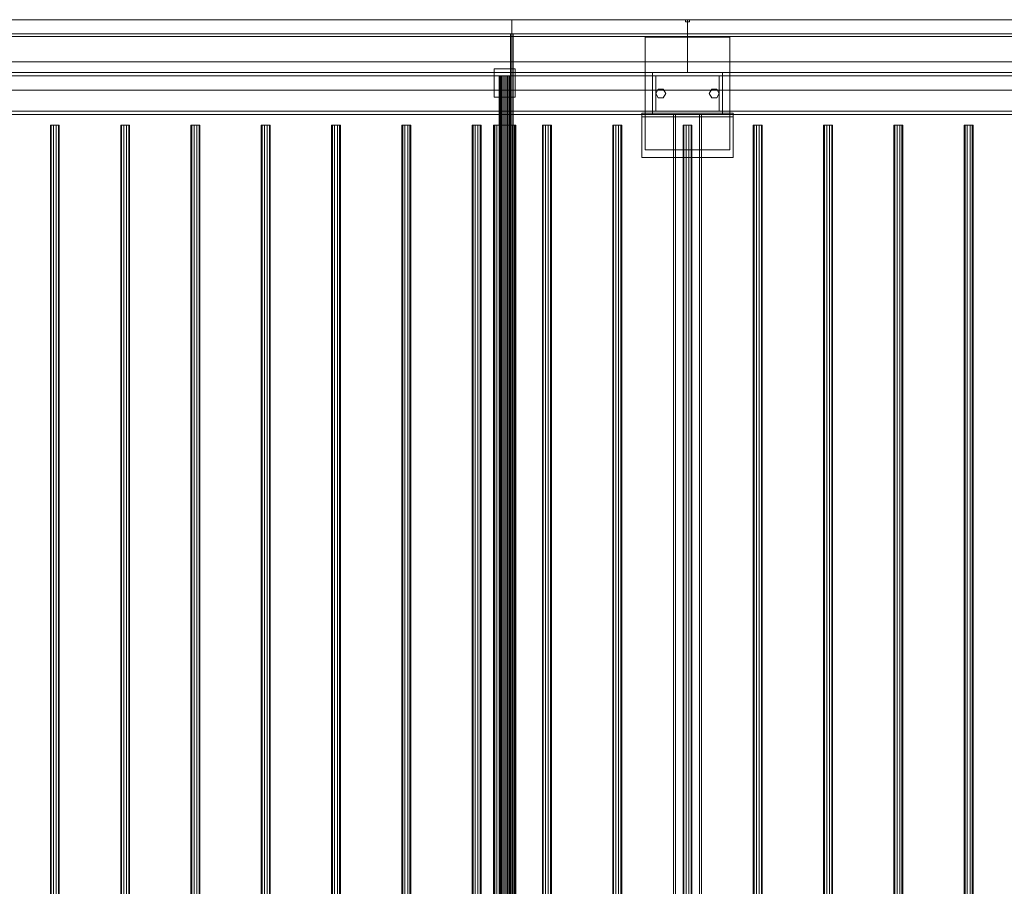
# Model space of a CAD drawing. Header units: millimetres. Extents: x -1970 to 61924, y -58230 to 6847.
# Tile 784 of 925: x 48511 to 49912, y -17832 to -16600. Entities that reach past the tile are written whole.
import ezdxf

# ---------------------------------------------------------------- set-up
doc = ezdxf.new("R2010")
doc.units = ezdxf.units.MM
doc.layers.add('superior_secador', color=7, linetype='Continuous', lineweight=0)

msp = doc.modelspace()

# ---------------------------------------------------------------- linework, layer by layer
at = {"layer": 'superior_secador'}
for p, q in [((40461.134, -16600), (60461.134, -16600)), ((48211.134, -16600), (49211.134, -16600)), ((48461.134, -16600), (49461.134, -16600)), ((49211.134, -16600), (49211.134, -19400)), ((49211.134, -16600), (50211.134, -16600)), ((49458.134, -16603), (49458.134, -16600)), ((49458.134, -16600), (49464.134, -16600)), ((49464.134, -16603), (49458.134, -16603)), ((49461.134, -16600), (49461.134, -16675)), ((49461.134, -16600), (50236.134, -16600)), ((49464.134, -16600), (49464.134, -16603)), ((60461.134, -16620), (40461.134, -16620)), ((60461.134, -16624), (40461.134, -16624)), ((49209.134, -19380), (49209.134, -16620)), ((49209.134, -16620), (49213.134, -16620)), ((49213.134, -16620), (49213.134, -19380)), ((49401.134, -16785), (49401.134, -16625)), ((49401.134, -16625), (49521.134, -16625)), ((49521.134, -16625), (49521.134, -16785)), ((40811.134, -16660), (60111.134, -16660)), ((40461.134, -16675), (60461.134, -16675)), ((60461.134, -16680), (40461.134, -16680)), ((49461.134, -16675), (48461.134, -16675)), ((49186.134, -16710), (49186.134, -16670)), ((49186.134, -16670), (49216.134, -16670)), ((49193.406, -16680), (49193.134, -16680)), ((49193.134, -16680), (49193.134, -19320)), ((49194.206, -16680), (49193.406, -16680)), ((49193.406, -16680), (49193.406, -19320)), ((49195.477, -16680), (49194.206, -16680)), ((49194.206, -16680), (49194.206, -19320)), ((49197.134, -16680), (49195.477, -16680)), ((49195.477, -16680), (49195.477, -19320)), ((49199.063, -16680), (49197.134, -16680)), ((49197.134, -16680), (49197.134, -19320)), ((49201.134, -16680), (49199.063, -16680)), ((49199.063, -16680), (49199.063, -19320)), ((49203.204, -16680), (49201.134, -16680)), ((49201.134, -16680), (49201.134, -19320)), ((49205.134, -16680), (49203.204, -16680)), ((49203.204, -16680), (49203.204, -19320)), ((49206.791, -16680), (49205.134, -16680)), ((49205.134, -16680), (49205.134, -19320)), ((49208.062, -16680), (49206.791, -16680)), ((49206.791, -16680), (49206.791, -19320)), ((49208.861, -16680), (49208.062, -16680)), ((49208.062, -16680), (49208.062, -19320)), ((49208.861, -16680), (49209.134, -16680)), ((49208.861, -16680), (49208.861, -19320)), ((49209.134, -19320), (49209.134, -16680)), ((49216.134, -16670), (49216.134, -16710)), ((49411.134, -16680), (49411.134, -16675)), ((49411.134, -16675), (49511.134, -16675)), ((49511.134, -16680), (49411.134, -16680)), ((49411.134, -16730), (49411.134, -16680)), ((49411.134, -16680), (49416.134, -16680)), ((49416.134, -16680), (49416.134, -16730)), ((50236.134, -16675), (49461.134, -16675)), ((49506.134, -16730), (49506.134, -16680)), ((49506.134, -16680), (49511.134, -16680)), ((49511.134, -16675), (49511.134, -16680)), ((49511.134, -16680), (49511.134, -16730)), ((60111.134, -16700), (40811.134, -16700)), ((49216.134, -16710), (49186.134, -16710)), ((49416.134, -16705), (49419.634, -16698.938)), ((49419.634, -16711.062), (49416.134, -16705)), ((49419.634, -16698.938), (49426.634, -16698.938)), ((49426.634, -16698.938), (49430.134, -16705)), ((49430.134, -16705), (49426.634, -16711.062)), ((49492.134, -16705), (49495.634, -16698.938)), ((49495.634, -16711.062), (49492.134, -16705)), ((49495.634, -16698.938), (49502.634, -16698.938)), ((49502.634, -16698.938), (49506.134, -16705)), ((49506.134, -16705), (49502.634, -16711.062)), ((49426.634, -16711.062), (49419.634, -16711.062)), ((49502.634, -16711.062), (49495.634, -16711.062)), ((40461.134, -16730), (60461.134, -16730)), ((60461.134, -16735), (40461.134, -16735)), ((49396.134, -16738), (49396.134, -16733)), ((49396.134, -16733), (49526.134, -16733)), ((49396.134, -16796), (49396.134, -16733)), ((49526.134, -16738), (49396.134, -16738)), ((49411.134, -16735), (49411.134, -16730)), ((49411.134, -16730), (49511.134, -16730)), ((49416.134, -16730), (49411.134, -16730)), ((49511.134, -16735), (49411.134, -16735)), ((49441.134, -19265), (49441.134, -16735)), ((49441.134, -16735), (49481.134, -16735)), ((49441.134, -16735), (49444.134, -16735)), ((49444.134, -16735), (49444.134, -19265)), ((49478.134, -19265), (49478.134, -16735)), ((49478.134, -16735), (49481.134, -16735)), ((49481.134, -16735), (49481.134, -19265)), ((49511.134, -16730), (49506.134, -16730)), ((49511.134, -16730), (49511.134, -16735)), ((49526.134, -16733), (49526.134, -16738)), ((49526.134, -16733), (49526.134, -16796)), ((48555.997, -16750), (48554.784, -16750)), ((48554.784, -16750), (48554.784, -19250)), ((48559.172, -16750), (48555.997, -16750)), ((48555.997, -16750), (48555.997, -19250)), ((48563.096, -16750), (48559.172, -16750)), ((48559.172, -16750), (48559.172, -19250)), ((48566.271, -16750), (48563.096, -16750)), ((48563.096, -16750), (48563.096, -19250)), ((48566.271, -16750), (48567.484, -16750)), ((48566.271, -16750), (48566.271, -19250)), ((48567.484, -19250), (48567.484, -16750)), ((48655.997, -16750), (48654.784, -16750)), ((48654.784, -16750), (48654.784, -19250)), ((48659.172, -16750), (48655.997, -16750)), ((48655.997, -16750), (48655.997, -19250)), ((48663.096, -16750), (48659.172, -16750)), ((48659.172, -16750), (48659.172, -19250)), ((48666.271, -16750), (48663.096, -16750)), ((48663.096, -16750), (48663.096, -19250)), ((48666.271, -16750), (48667.484, -16750)), ((48666.271, -16750), (48666.271, -19250)), ((48667.484, -19250), (48667.484, -16750)), ((48755.997, -16750), (48754.784, -16750)), ((48754.784, -16750), (48754.784, -19250)), ((48759.172, -16750), (48755.997, -16750)), ((48755.997, -16750), (48755.997, -19250)), ((48763.096, -16750), (48759.172, -16750)), ((48759.172, -16750), (48759.172, -19250)), ((48766.271, -16750), (48763.096, -16750)), ((48763.096, -16750), (48763.096, -19250)), ((48766.271, -16750), (48767.484, -16750)), ((48766.271, -16750), (48766.271, -19250)), ((48767.484, -19250), (48767.484, -16750)), ((48855.997, -16750), (48854.784, -16750)), ((48854.784, -16750), (48854.784, -19250)), ((48859.172, -16750), (48855.997, -16750)), ((48855.997, -16750), (48855.997, -19250)), ((48863.096, -16750), (48859.172, -16750)), ((48859.172, -16750), (48859.172, -19250)), ((48866.271, -16750), (48863.096, -16750)), ((48863.096, -16750), (48863.096, -19250)), ((48866.271, -16750), (48867.484, -16750)), ((48866.271, -16750), (48866.271, -19250)), ((48867.484, -19250), (48867.484, -16750)), ((48955.997, -16750), (48954.784, -16750)), ((48954.784, -16750), (48954.784, -19250)), ((48959.172, -16750), (48955.997, -16750)), ((48955.997, -16750), (48955.997, -19250)), ((48963.096, -16750), (48959.172, -16750)), ((48959.172, -16750), (48959.172, -19250)), ((48966.271, -16750), (48963.096, -16750)), ((48963.096, -16750), (48963.096, -19250)), ((48966.271, -16750), (48967.484, -16750)), ((48966.271, -16750), (48966.271, -19250)), ((48967.484, -19250), (48967.484, -16750)), ((49055.997, -16750), (49054.784, -16750)), ((49054.784, -16750), (49054.784, -19250)), ((49059.172, -16750), (49055.997, -16750)), ((49055.997, -16750), (49055.997, -19250)), ((49063.096, -16750), (49059.172, -16750)), ((49059.172, -16750), (49059.172, -19250)), ((49066.271, -16750), (49063.096, -16750)), ((49063.096, -16750), (49063.096, -19250)), ((49066.271, -16750), (49067.484, -16750)), ((49066.271, -16750), (49066.271, -19250)), ((49067.484, -19250), (49067.484, -16750)), ((49155.997, -16750), (49154.784, -16750)), ((49154.784, -16750), (49154.784, -19250)), ((49159.172, -16750), (49155.997, -16750)), ((49155.997, -16750), (49155.997, -19250)), ((49163.096, -16750), (49159.172, -16750)), ((49159.172, -16750), (49159.172, -19250)), ((49166.271, -16750), (49163.096, -16750)), ((49163.096, -16750), (49163.096, -19250)), ((49166.271, -16750), (49167.484, -16750)), ((49166.271, -16750), (49166.271, -19250)), ((49167.484, -19250), (49167.484, -16750)), ((49185.679, -16750), (49185.134, -16750)), ((49185.134, -16750), (49185.134, -19250)), ((49187.277, -16750), (49185.679, -16750)), ((49185.679, -16750), (49185.679, -19250)), ((49189.82, -16750), (49187.277, -16750)), ((49187.277, -16750), (49187.277, -19250)), ((49193.134, -16750), (49189.82, -16750)), ((49189.82, -16750), (49189.82, -19250)), ((49196.993, -16750), (49193.134, -16750)), ((49193.134, -16750), (49193.134, -19250)), ((49201.134, -16750), (49196.993, -16750)), ((49196.993, -16750), (49196.993, -19250)), ((49205.275, -16750), (49201.134, -16750)), ((49201.134, -16750), (49201.134, -19250)), ((49209.134, -16750), (49205.275, -16750)), ((49205.275, -16750), (49205.275, -19250)), ((49212.448, -16750), (49209.134, -16750)), ((49209.134, -16750), (49209.134, -19250)), ((49214.99, -16750), (49212.448, -16750)), ((49212.448, -16750), (49212.448, -19250)), ((49216.589, -16750), (49214.99, -16750)), ((49214.99, -16750), (49214.99, -19250)), ((49216.589, -16750), (49217.134, -16750)), ((49216.589, -16750), (49216.589, -19250)), ((49217.134, -19250), (49217.134, -16750)), ((49255.997, -16750), (49254.784, -16750)), ((49254.784, -16750), (49254.784, -19250)), ((49259.172, -16750), (49255.997, -16750)), ((49255.997, -16750), (49255.997, -19250)), ((49263.096, -16750), (49259.172, -16750)), ((49259.172, -16750), (49259.172, -19250)), ((49266.271, -16750), (49263.096, -16750)), ((49263.096, -16750), (49263.096, -19250)), ((49266.271, -16750), (49267.484, -16750)), ((49266.271, -16750), (49266.271, -19250)), ((49267.484, -19250), (49267.484, -16750)), ((49355.997, -16750), (49354.784, -16750)), ((49354.784, -16750), (49354.784, -19250)), ((49359.172, -16750), (49355.997, -16750)), ((49355.997, -16750), (49355.997, -19250)), ((49363.096, -16750), (49359.172, -16750)), ((49359.172, -16750), (49359.172, -19250)), ((49366.271, -16750), (49363.096, -16750)), ((49363.096, -16750), (49363.096, -19250)), ((49366.271, -16750), (49367.484, -16750)), ((49366.271, -16750), (49366.271, -19250)), ((49367.484, -19250), (49367.484, -16750)), ((49455.997, -16750), (49454.784, -16750)), ((49454.784, -16750), (49454.784, -19250)), ((49459.172, -16750), (49455.997, -16750)), ((49455.997, -16750), (49455.997, -19250)), ((49463.096, -16750), (49459.172, -16750)), ((49459.172, -16750), (49459.172, -19250)), ((49466.271, -16750), (49463.096, -16750)), ((49463.096, -16750), (49463.096, -19250)), ((49466.271, -16750), (49467.484, -16750)), ((49466.271, -16750), (49466.271, -19250)), ((49467.484, -19250), (49467.484, -16750)), ((49555.997, -16750), (49554.784, -16750)), ((49554.784, -16750), (49554.784, -19250)), ((49559.172, -16750), (49555.997, -16750)), ((49555.997, -16750), (49555.997, -19250)), ((49563.096, -16750), (49559.172, -16750)), ((49559.172, -16750), (49559.172, -19250)), ((49566.271, -16750), (49563.096, -16750)), ((49563.096, -16750), (49563.096, -19250)), ((49566.271, -16750), (49567.484, -16750)), ((49566.271, -16750), (49566.271, -19250)), ((49567.484, -19250), (49567.484, -16750)), ((49655.997, -16750), (49654.784, -16750)), ((49654.784, -16750), (49654.784, -19250)), ((49659.172, -16750), (49655.997, -16750)), ((49655.997, -16750), (49655.997, -19250)), ((49663.096, -16750), (49659.172, -16750)), ((49659.172, -16750), (49659.172, -19250)), ((49666.271, -16750), (49663.096, -16750)), ((49663.096, -16750), (49663.096, -19250)), ((49666.271, -16750), (49667.484, -16750)), ((49666.271, -16750), (49666.271, -19250)), ((49667.484, -19250), (49667.484, -16750)), ((49755.997, -16750), (49754.784, -16750)), ((49754.784, -16750), (49754.784, -19250)), ((49759.172, -16750), (49755.997, -16750)), ((49755.997, -16750), (49755.997, -19250)), ((49763.096, -16750), (49759.172, -16750)), ((49759.172, -16750), (49759.172, -19250)), ((49766.271, -16750), (49763.096, -16750)), ((49763.096, -16750), (49763.096, -19250)), ((49766.271, -16750), (49767.484, -16750)), ((49766.271, -16750), (49766.271, -19250)), ((49767.484, -19250), (49767.484, -16750)), ((49855.997, -16750), (49854.784, -16750)), ((49854.784, -16750), (49854.784, -19250)), ((49859.172, -16750), (49855.997, -16750)), ((49855.997, -16750), (49855.997, -19250)), ((49863.096, -16750), (49859.172, -16750)), ((49859.172, -16750), (49859.172, -19250)), ((49866.271, -16750), (49863.096, -16750)), ((49863.096, -16750), (49863.096, -19250)), ((49866.271, -16750), (49867.484, -16750)), ((49866.271, -16750), (49866.271, -19250)), ((49867.484, -19250), (49867.484, -16750)), ((49521.134, -16785), (49401.134, -16785)), ((49526.134, -16796), (49396.134, -16796))]:
    msp.add_line(p, q, dxfattribs=at)

doc.saveas('drawing.dxf')
